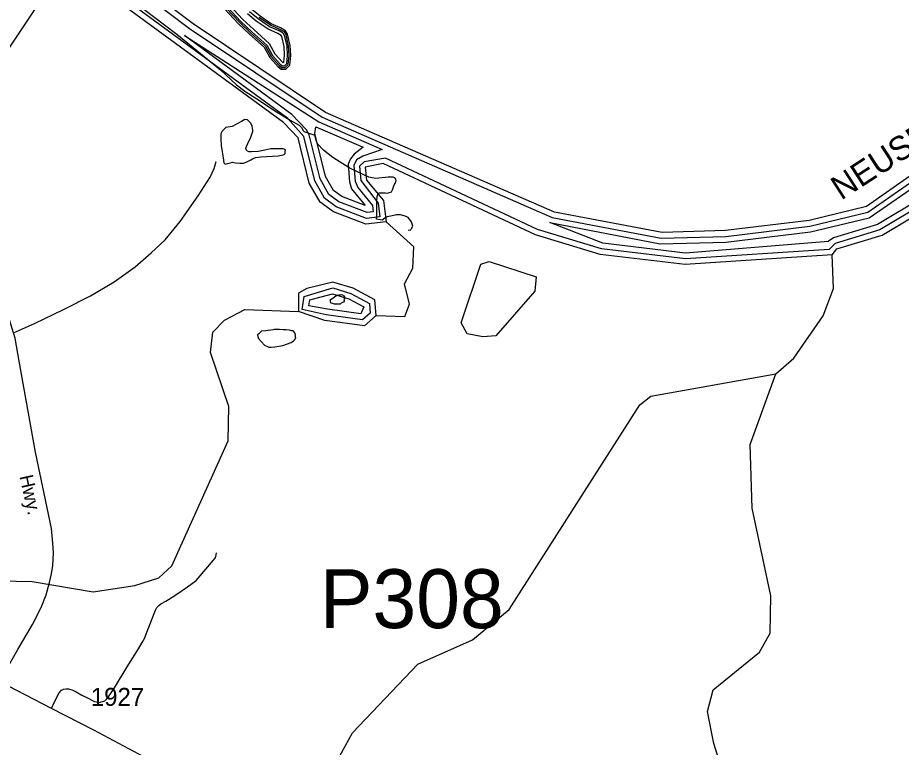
# Model space of a CAD drawing. Extents: x 2206922 to 2357709, y 510027 to 673830.
# Drawn here: x 2290689 to 2296847, y 574452 to 579534 of the extents above; entities that cross this region are included whole.
import ezdxf

# ---------------------------------------------------------------- set-up
doc = ezdxf.new("R2010")
doc.units = 0
for name, color, linetype in [('Exist Hydrographic Buffer Line', 7, 'Continuous'), ('Exist Hydrographic Creek Single Shore', 7, 'Continuous'), ('Exist Hydrographic Lake Shore', 7, 'Continuous'), ('Exist Hydrographic Misc Water Feature', 7, 'Continuous'), ('Exist Hydrographic Pond Under 1500 Sq Ft', 7, 'Continuous'), ('Exist Hydrographic River Shore', 7, 'Continuous'), ('Exist Hydrographic River Shore Label', 7, 'Continuous'), ('Exist Railroad Mainline', 7, 'Continuous'), ('Exist Road Non-System Type 51', 7, 'Continuous'), ('Exist Road Secondary Structure Pipe Number Label', 7, 'Continuous'), ('Exist Road Secondary Type 51 Attributed', 7, 'Continuous'), ('Exist Road Secondary Type 51 Label', 7, 'Continuous'), ('Exist Road Secondary Type 51 Number Label', 7, 'Continuous')]:
    doc.layers.add(name, color=color, linetype=linetype)

msp = doc.modelspace()

# ---------------------------------------------------------------- linework, layer by layer
at = {"layer": 'Exist Hydrographic Buffer Line'}
for points in [[(2297011.9, 578244.4), (2296696.7, 578055.6), (2296386.5, 577961.8), (2296344.4, 577920.2), (2295341.9, 577853.9), (2294757.1, 577924), (2294312.2, 578059.1), (2293252.9, 578555), (2293102.4, 578530.8), (2293071.4, 578498.6), (2293080.2, 578398.9), (2293199.8, 578243.1), (2293211.5, 578146.6), (2293120, 578135.7), (2292908.2, 578216.8), (2292827.4, 578276), (2292758.5, 578396.6), (2292681.6, 578707.5), (2292570.9, 578832.4), (2290942.1, 580025.1)], [(2291452.1, 579787.3), (2291886.6, 579458.2), (2292810.6, 578841.3), (2294413.9, 578143.1), (2295173.4, 577997.3), (2295623.3, 578010.7), (2296208.7, 578081.2), (2296612.5, 578178.9), (2297360.9, 578699.9), (2297718.3, 578889), (2298320.5, 579036.3), (2298684.1, 579226.3), (2299727.2, 579533.2), (2299793.1, 579560.9)], [(2292139.7, 579601.7), (2292235.7, 579499.3), (2292311.7, 579427.8), (2292415.8, 579334.7), (2292454.4, 579263.1), (2292511.2, 579201.1), (2292528.2, 579187.8), (2292552.4, 579187.6), (2292574.3, 579208.5), (2292580.7, 579269.9), (2292576.9, 579338.6), (2292559, 579414.7), (2292547.6, 579434.3), (2292515.2, 579452.7), (2292449.8, 579481.3), (2292370.6, 579534.5)], [(2292148.7, 579608.7), (2292243.7, 579507.3), (2292319.4, 579436.2), (2292424.8, 579341.9), (2292463.8, 579269.7), (2292518.9, 579209.5), (2292532.2, 579199.1), (2292547.9, 579199), (2292563.4, 579213.8), (2292569.3, 579270.2), (2292565.6, 579337), (2292548.4, 579410.4), (2292539.3, 579425.9), (2292510.1, 579442.5), (2292444.3, 579471.4), (2292363.7, 579525.4), (2292304.8, 579575.2)], [(2292165.4, 579621.6), (2292258.6, 579522.1), (2292333.6, 579451.7), (2292441.6, 579355.1), (2292481, 579282), (2292533.3, 579224.9), (2292539.5, 579220.1), (2292539.5, 579220.1), (2292543.3, 579223.7), (2292548.2, 579270.7), (2292544.7, 579334), (2292528.6, 579402.5), (2292524, 579410.4), (2292500.7, 579423.7), (2292434.1, 579452.9), (2292351, 579508.6), (2292290.1, 579560.1)], [(2293125.1, 578176.5), (2292927.7, 578252.3), (2292857.9, 578303.3), (2292795.8, 578411.6), (2292720.6, 578717.1), (2292701.1, 578752.9), (2292600.2, 578859.9), (2291850.1, 579409.3), (2292788.4, 578807.9), (2293229.7, 578615.6), (2293094, 578569.9), (2293049.7, 578543.1), (2293032.2, 578505.5), (2293040.4, 578394.9), (2293058.1, 578352.2), (2293161.4, 578226.7), (2293167, 578181.6), (2293125.1, 578176.5)], [(2293111.2, 578224.7), (2292946.9, 578287.7), (2292888.5, 578330.6), (2292833.3, 578426.7), (2292759.3, 578726.7), (2292766.1, 578774.7), (2293095.4, 578631.1), (2293033.7, 578583.6), (2293006.8, 578551.7), (2292992.7, 578512.5), (2293000.5, 578390.9), (2293015.8, 578343), (2293111.2, 578224.7)], [(2296987.7, 578276.6), (2296680.1, 578092.4), (2296374.8, 578000), (2296336.7, 577974.9), (2295343.2, 577894), (2294765.3, 577963.2), (2294397.9, 578106.4), (2295166, 577958.1), (2295624.5, 577970.8), (2296213.4, 578041.4), (2296621.9, 578140), (2297381.8, 578665.7)], [(2292672.2, 577502), (2292685.1, 577592), (2292884, 577651.4), (2293011.3, 577613.5), (2293139.9, 577543.9), (2293145.4, 577476.9), (2293091.9, 577428.9), (2292839.1, 577464.1), (2292672.2, 577502)], [(2293079.2, 577471.1), (2292848.5, 577503.3), (2292717.8, 577526.5), (2292725.1, 577568.4), (2292883.2, 577609.9), (2292996.2, 577576.3), (2293101.8, 577519), (2293079.2, 577471.1)]]:
    msp.add_lwpolyline(points, dxfattribs=at)
at = {"layer": 'Exist Hydrographic Creek Single Shore'}
for points in [[(2293186.9, 577460.4), (2293387, 577453.1), (2293420, 577537.7), (2293384.9, 577679.4), (2293443, 577789.8), (2293448.9, 577937.2), (2293256, 578111.6)], [(2295972.9, 577053.2), (2296096.9, 577162.1), (2296302, 577456.5), (2296375, 577648.4), (2296365, 577881.5)], [(2289954.8, 574849.7), (2289962.8, 574892.2), (2290105, 575045.8), (2290154.2, 575129.4), (2290219.4, 575247.2), (2290299.9, 575459.3), (2290373.9, 575543.1), (2290564.8, 575611.3), (2290789.8, 575606.8), (2291214.9, 575535.9), (2291505.8, 575579.2), (2291671.9, 575631.6), (2291763, 575715), (2292154.8, 576586.1), (2292161, 576825.3), (2292032, 577201.7), (2292048, 577342.5), (2292129.8, 577426.1), (2292270.9, 577501.9), (2292645.9, 577487.8)], [(2298399.1, 570596.1), (2298213.1, 570829.4), (2297917, 571350.3), (2297059.1, 572233.4), (2296418, 573084.2), (2296190, 573398.7), (2295828.9, 573770.1), (2295624.9, 574203.8), (2295539, 574477.8), (2295494.9, 574701.6), (2295534.9, 574851.6), (2295857.9, 575114.1), (2295931.9, 575247), (2295937, 575505.9), (2295807, 576118.6), (2295793.9, 576561.6), (2295972.9, 577053.2)]]:
    msp.add_lwpolyline(points, dxfattribs=at)
at = {"layer": 'Exist Hydrographic Lake Shore'}
for points in [[(2292071, 579729.6), (2292086.9, 579664), (2292130.7, 579594.7), (2292227.6, 579491.2), (2292304, 579419.4), (2292406.7, 579327.6), (2292445.1, 579256.4), (2292503.4, 579192.7), (2292524.2, 579176.4), (2292556.9, 579176.2), (2292585.2, 579203.1), (2292592.1, 579269.6), (2292588.2, 579340.2), (2292569.7, 579418.9), (2292555.9, 579442.6), (2292520.3, 579462.8), (2292455.3, 579491.4), (2292377.4, 579543.6), (2292320.7, 579591.5), (2292281.7, 579635.3), (2292234.3, 579726.2), (2292191.6, 579805.3), (2292163.3, 579838), (2292124.6, 579853.4)], [(2293186.9, 577460.4), (2293177.8, 577568.8), (2293026.9, 577650.6), (2292885, 577692.8), (2292702.9, 577647.3), (2292644.9, 577615.7), (2292645.9, 577487.8)], [(2293186.9, 577460.4), (2293104.8, 577386.7), (2292829.9, 577425.1), (2292645.9, 577487.8)]]:
    msp.add_lwpolyline(points, dxfattribs=at)
at = {"layer": 'Exist Hydrographic Misc Water Feature'}
msp.add_line((2292683.4, 578740.3), (2292758.5, 578716.4), dxfattribs=at)
for points in [[(2290986.8, 579981.3), (2291030.7, 579951.9), (2291097.4, 579902.6), (2291177.5, 579851.1), (2291395.1, 579709.3), (2291577.8, 579587.2), (2291710.9, 579484.5), (2291797.2, 579419.2), (2292101.7, 579170.2), (2292214.3, 579067.2), (2292270.9, 579021.8), (2292381.4, 578953.2), (2292480, 578886.1), (2292538.7, 578850.5), (2292586.9, 578820.9), (2292608.6, 578809.1), (2292650.6, 578785.8), (2292666.8, 578767.9), (2292679.1, 578747.8), (2292683.2, 578744), (2292683.4, 578740.3)], [(2292114.6, 578598.8), (2292119.6, 578556.8), (2292125.9, 578523), (2292135.5, 578513), (2292151.5, 578519.1), (2292169.6, 578523.2), (2292185.6, 578527.3), (2292207.5, 578523.6), (2292237.5, 578520), (2292261.9, 578520.3), (2292281.3, 578528.3), (2292313.5, 578544.6), (2292325.2, 578550.9), (2292335.1, 578554.7), (2292347.2, 578561), (2292383.3, 578565.3), (2292503, 578572.4), (2292538.9, 578578.8), (2292544.8, 578580.7), (2292552.6, 578586.9), (2292552.6, 578597), (2292552.6, 578603.1), (2292554.9, 578610.8), (2292550.4, 578616.8), (2292538.7, 578620.6), (2292506.3, 578620.6), (2292452.1, 578619.8), (2292410.9, 578611.4), (2292364.4, 578603), (2292318.5, 578600.6), (2292302.9, 578600.5), (2292290.8, 578604.4), (2292280.5, 578612.4), (2292278.9, 578620.4), (2292282.4, 578636.4), (2292292, 578658.5), (2292313.9, 578700.7), (2292323.8, 578728.7), (2292327.5, 578740.8), (2292327.3, 578750.5), (2292323.2, 578778.7), (2292312.7, 578798.6), (2292290.4, 578822.2), (2292270.7, 578823.9), (2292248.7, 578809.8), (2292209.4, 578789.4), (2292182.9, 578777.1), (2292139.4, 578768.7), (2292129.4, 578760.9), (2292119.6, 578750.6), (2292113.4, 578744.6), (2292105.4, 578724.7), (2292104, 578690.5), (2292106.6, 578644.7), (2292114.6, 578598.8)], [(2293409.3, 578055.1), (2293429.4, 578055.4), (2293433.1, 578065.3), (2293443, 578081.7), (2293432.7, 578111.2), (2293410.6, 578141.3), (2293400.3, 578146.9), (2293382.5, 578154.9), (2293356.4, 578160.8), (2293328.3, 578160.6), (2293298.2, 578154.1), (2293264.2, 578145.9), (2293246.7, 578137.6), (2293228.5, 578123.3), (2293200.8, 578127.1), (2293188.7, 578131), (2293190.5, 578165.1), (2293191.2, 578259.1), (2293193.2, 578289.2), (2293200.8, 578309.2), (2293210.8, 578313.3), (2293224.8, 578313.3), (2293250.8, 578313.4), (2293266.8, 578311.8), (2293276.9, 578316), (2293292.7, 578320), (2293300.7, 578333.9), (2293312.1, 578370.3), (2293318.1, 578378.3), (2293324.2, 578392.4), (2293326.1, 578400.2), (2293323.8, 578410.3), (2293315.8, 578417.9), (2293305.8, 578423.9), (2293270.1, 578423.6), (2293184, 578414.7), (2293157.9, 578418.6), (2293136, 578422.3), (2293095.8, 578442.1), (2292999.6, 578489.1), (2292885, 578559.9), (2292820.6, 578611.4), (2292778.2, 578655.1), (2292769.8, 578678.6), (2292758.5, 578716.4)], [(2292936.7, 577539.1), (2292916.2, 577538.9), (2292896.7, 577538.7), (2292878.5, 577544.6), (2292872.5, 577544.3), (2292868.2, 577552.3), (2292868.4, 577570.5), (2292872.1, 577572.4), (2292884, 577580.7), (2292897.9, 577592.8), (2292910, 577598.7), (2292915.8, 577600.7), (2292927.7, 577602.9), (2292935.9, 577602.9), (2292943.9, 577605), (2292951.7, 577603.4), (2292956, 577599.5), (2292961.7, 577595.4), (2292965.8, 577589.5), (2292961.9, 577581.1), (2292966.2, 577573.2), (2292962.1, 577567.3), (2292964.2, 577559.3), (2292958.2, 577553.3), (2292951.9, 577549.4), (2292942.4, 577545.1), (2292936.7, 577539.1)], [(2292468.3, 577358.6), (2292418.5, 577352.3), (2292388.4, 577350), (2292368.7, 577331.9), (2292360.7, 577323.8), (2292361.1, 577313.9), (2292366.8, 577299.7), (2292409.5, 577252.3), (2292429.4, 577244.4), (2292439.4, 577238.5), (2292455.2, 577238.9), (2292481.5, 577241), (2292535.6, 577251.6), (2292595.1, 577271.8), (2292610.9, 577282), (2292620.9, 577292.3), (2292626.4, 577302.4), (2292624.6, 577308.4), (2292624.6, 577322.1), (2292620.5, 577338.1), (2292608.4, 577352.1), (2292596.5, 577353.9), (2292582.2, 577357.7), (2292560.4, 577359.8), (2292538.7, 577359.4), (2292514.3, 577363), (2292494.4, 577361.2), (2292476.3, 577362.7), (2292468.3, 577358.6)], [(2291753.9, 569592.4), (2291793.9, 569709.7), (2291975, 570011), (2292197.9, 570196.7), (2292421, 570333.2), (2292595.9, 570385.4), (2292978.9, 570413.8), (2293128, 570473.1), (2293234, 570664.4), (2293282, 570889.7), (2293262.9, 571132.8), (2293169, 571488.9), (2292837.9, 572053), (2292685.9, 572367.7), (2292564.9, 572799.7), (2292560.8, 573259), (2292843, 574227.2), (2293023, 574551.6), (2293477, 575031), (2293858, 575200.4), (2294113.9, 575411.7), (2295024.9, 576836.2), (2295100, 576897.1), (2295972.9, 577053.2)]]:
    msp.add_lwpolyline(points, dxfattribs=at)
at = {"layer": 'Exist Hydrographic Pond Under 1500 Sq Ft'}
msp.add_lwpolyline([(2293930, 577310.9), (2293820.9, 577332.8), (2293778.8, 577409.1), (2293916.8, 577816.3), (2293974.9, 577834.8), (2294300.9, 577729.7), (2294292.9, 577628.2), (2294021, 577318.9), (2293930, 577310.9)], dxfattribs=at)
at = {"layer": 'Exist Hydrographic River Shore'}
for points in [[(2298310.9, 579075.2), (2297703.9, 578926.8), (2297340, 578734.1), (2296603, 578217.8), (2296204, 578120.9), (2295622, 578050.7), (2295181, 578036.6), (2294429.9, 578179.8), (2292832.9, 578874.5), (2291910.8, 579490), (2291474.9, 579820.2), (2291046.9, 580088), (2290862, 580295), (2290673.9, 580767.8), (2290621.9, 581027.9), (2290367.8, 581498.7), (2290266.9, 581582.8)], [(2293256, 578111.6), (2293114.9, 578094.8), (2292888.9, 578181.4), (2292796.8, 578248.8), (2292721, 578381.5), (2292642.8, 578697.9), (2292542, 578804.9), (2290914.9, 579995.5), (2290619.8, 580336), (2290491.9, 580699.3)], [(2296365, 577881.5), (2296398, 577923.5), (2296712.9, 578018.8), (2297035.9, 578212.3), (2297210, 578372.8), (2297515.9, 578583), (2298312.9, 578842.3)], [(2296365, 577881.5), (2295340.9, 577813.7), (2294748.9, 577884.7), (2294298, 578021.7), (2293235.9, 578518.7), (2293111, 578491.7), (2293120, 578403), (2293237.9, 578259.6), (2293256, 578111.6)]]:
    msp.add_lwpolyline(points, dxfattribs=at)
at = {"layer": 'Exist Railroad Mainline'}
msp.add_lwpolyline([(2292775.6, 582519), (2292752.6, 582485), (2291559.4, 580720.4), (2291033.1, 579934), (2290104.4, 578539.8)], dxfattribs=at)
at = {"layer": 'Exist Road Non-System Type 51'}
for points in [[(2290659.6, 577339.9), (2290805, 577403.2), (2291007.9, 577501), (2291197, 577596.8), (2291361.9, 577694.4), (2291506.9, 577797.6), (2291619.9, 577896.7), (2291716.9, 577987.5), (2291819.8, 578114.4), (2291946, 578293.6), (2292030.7, 578422.2), (2292058.1, 578482.4), (2292071.5, 578532.5)], [(2290924.8, 574722.4), (2290946.2, 574768.9), (2290976.7, 574831.3), (2290994.5, 574849.1), (2291007.3, 574856.8), (2291025.1, 574858.1), (2291041.6, 574858.1), (2291072.2, 574849.1), (2291096.3, 574837.7), (2291135.8, 574814.8), (2291179.1, 574794.4), (2291209.6, 574777.8), (2291224.9, 574771.5), (2291238.9, 574767.6), (2291250.3, 574766.4), (2291261.8, 574765.1), (2291269.4, 574767.6), (2291282.2, 574771.5), (2291296.2, 574776.6), (2291308.9, 574789.3), (2291326.7, 574810.9), (2291362.3, 574867), (2291451.4, 575012.1), (2291531.6, 575136.9), (2291555.8, 575181.5), (2291573.6, 575214.6), (2291588.9, 575254.1), (2291611.8, 575311.4), (2291636, 575372.5), (2291648.7, 575408.2), (2291658.9, 575424.7), (2291671.6, 575438.7), (2291686.9, 575451.5), (2291721.2, 575470.6), (2291784.9, 575508.8), (2291872.7, 575568.6), (2291932.5, 575614.5), (2292014, 575708.7), (2292050.9, 575753.3), (2292066.1, 575771.1), (2292072.5, 575791.5), (2292075.1, 575805.5)]]:
    msp.add_lwpolyline(points, dxfattribs=at)
at = {"layer": 'Exist Road Secondary Type 51 Attributed'}
for points in [[(2290559.5, 574909.1), (2290688.5, 575132.5), (2290790.9, 575306.3), (2290851.6, 575424.8), (2290887.6, 575513.9), (2290910.5, 575599.2), (2290924.5, 575660.3), (2290934.7, 575718.9), (2290937.3, 575806.8), (2290934.7, 575874.2), (2290923.3, 575976.1), (2290813.2, 576507.8), (2290699.4, 577142.4), (2290670, 577301.9), (2290659.6, 577339.9), (2290616.3, 577483.4), (2290577.1, 577602.9), (2290501.6, 577772.2), (2290426, 577947.4), (2290299.9, 578190.1), (2290185.9, 578404.9), (2290104.4, 578539.8)], [(2292381.1, 573526.4), (2292346.8, 573572.6), (2292343.3, 573577.1), (2292280.6, 573659.1), (2292122.8, 573864.2), (2291928.1, 574122.7), (2291846.6, 574218.2), (2291827.5, 574236), (2291798.2, 574256.4), (2291638.5, 574348.7), (2291219.8, 574571.5), (2290924.8, 574722.4), (2290559.5, 574909.1)]]:
    msp.add_lwpolyline(points, dxfattribs=at)

# ---------------------------------------------------------------- texts
at = {"layer": 'Exist Hydrographic River Shore Label'}
msp.add_text('NEUSE', height=167.32, rotation=32.95729, dxfattribs=at).set_placement((2296427.5, 578259.1))
at = {"layer": 'Exist Road Secondary Structure Pipe Number Label'}
msp.add_text('P308', height=410.1, dxfattribs=at).set_placement((2292795.1, 575282))
at = {"layer": 'Exist Road Secondary Type 51 Label'}
msp.add_text('Hwy.', height=95, rotation=282.57041, dxfattribs=at).set_placement((2290700.4, 576338.8))
at = {"layer": 'Exist Road Secondary Type 51 Number Label'}
msp.add_text('1927', height=125, dxfattribs=at).set_placement((2291198.3, 574740.7))

doc.saveas('drawing.dxf')
